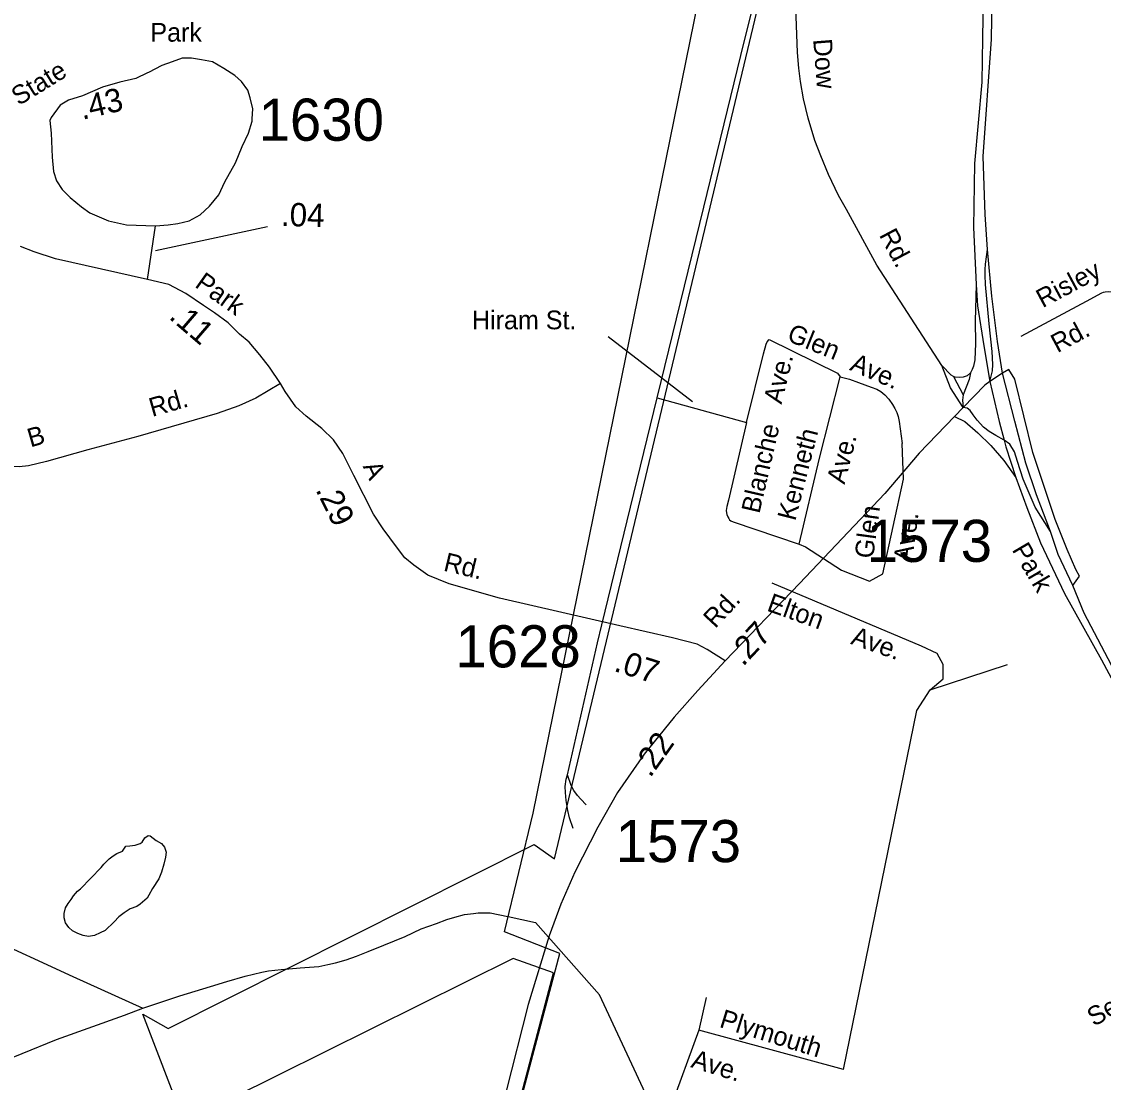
# Model space of a CAD drawing. Extents: x 1945482 to 2853149, y 66427 to 1015778.
# Drawn here: x 2329928 to 2333718, y 107724 to 111441 of the extents above; entities that cross this region are included whole.
import ezdxf

# ---------------------------------------------------------------- set-up
doc = ezdxf.new("R2010")
doc.units = 0
for name, color, linetype in [('Old_Level_10', 7, 'Continuous'), ('Old_Level_11', 7, 'Continuous'), ('Old_Level_17', 7, 'Continuous'), ('Old_Level_28', 7, 'Continuous'), ('Old_Level_32', 7, 'Continuous'), ('Old_Level_35', 7, 'Continuous'), ('Old_Level_47', 7, 'Continuous'), ('Old_Level_48', 7, 'Continuous'), ('Old_Level_49', 7, 'Continuous'), ('Old_Level_6', 7, 'Continuous'), ('Old_Level_60', 7, 'Continuous'), ('Old_Level_8', 7, 'Continuous')]:
    doc.layers.add(name, color=color, linetype=linetype)

msp = doc.modelspace()

# ---------------------------------------------------------------- linework, layer by layer
at = {"layer": 'Old_Level_10'}
msp.add_lwpolyline([(2331982.4, 110338.4), (2332277.8, 110109.8)], dxfattribs=at)
at = {"layer": 'Old_Level_17'}
msp.add_lwpolyline([(2330788.8, 110722.2), (2330396.6, 110637.7)], dxfattribs=at)
at = {"layer": 'Old_Level_28'}
for points in [[(2333332.6, 113150.6), (2333310.2, 112258.9), (2333305.6, 112091.4), (2333294.8, 111382.8), (2333291.8, 111229.1), (2333265.8, 110943.9), (2333262.7, 110720.2), (2333271.7, 110519.6)], [(2333311.2, 110642.8), (2333303.9, 110765.6), (2333296.7, 110968.7), (2333325.6, 111379.7), (2333337.8, 112100.6), (2333340.9, 112257.4), (2333361.7, 113152.1)], [(2333364.6, 110209.1), (2333346.5, 110320.3), (2333327.5, 110479), (2333311.2, 110642.8)], [(2333271.7, 110519.6), (2333276.9, 110445.2), (2333298.8, 110305.3), (2333319.5, 110179.9)], [(2333532.3, 109654), (2333484, 109782.8), (2333446.4, 109894), (2333407.2, 110041.2), (2333364.6, 110209.1)], [(2333319.5, 110179.9), (2333353.2, 110039.6), (2333370, 109975.1)], [(2333370, 109975.1), (2333376.1, 109951.2), (2333411, 109843.3)], [(2333411, 109843.3), (2333449.7, 109738.6), (2333497.9, 109615.1), (2333581.2, 109437.1), (2333711.2, 109205.2), (2333796.9, 109045.6), (2333907.8, 108909.6)], [(2333610.7, 109465.3), (2333559.8, 109573.9), (2333532.3, 109654)], [(2333907.8, 108909.6), (2333795.6, 109092.5), (2333650.9, 109368.8), (2333610.7, 109465.3)]]:
    msp.add_lwpolyline(points, dxfattribs=at)
at = {"layer": 'Old_Level_32'}
for points in [[(2330735.9, 111100.4), (2330737.7, 111135.4), (2330729, 111174.5), (2330720.3, 111200.5), (2330698.7, 111230.9), (2330674.8, 111252.6), (2330635.8, 111276.5), (2330596.8, 111300.3), (2330557.7, 111306.8), (2330523.1, 111313.3), (2330490.5, 111313.3), (2330455.9, 111300.3), (2330419, 111287.3), (2330372.1, 111262.8), (2330369.1, 111261.3), (2330328, 111241.7), (2330271.6, 111228.7), (2330210.9, 111211.4), (2330141.5, 111181), (2330091.7, 111165.8), (2330063.5, 111148.4), (2330031.8, 111105.5)], [(2330031.8, 111105.5), (2330026.6, 111094.2), (2330031, 111050.8), (2330035.3, 110966.2), (2330039.6, 110916.3), (2330050.5, 110883.8), (2330070, 110853.4), (2330098.2, 110825.2), (2330137.2, 110792.6), (2330167.5, 110771), (2330232.6, 110742.7), (2330295.4, 110729.7), (2330397.3, 110725.4)], [(2330397.3, 110725.4), (2330441.9, 110729.1), (2330475.4, 110734.1), (2330514.4, 110742.7), (2330553.4, 110764.4), (2330585.9, 110794.8), (2330618.3, 110833.7), (2330640.1, 110879.4), (2330677, 110946.7), (2330700.8, 111003.1), (2330722.5, 111050.8), (2330735.5, 111092), (2330735.9, 111100.4)], [(2330369.3, 110537.3), (2330397.3, 110725.4)], [(2330369.3, 110537.3), (2330046.7, 110610.4), (2329972.2, 110634), (2329924.5, 110653.5)], [(2330834.8, 110173.3), (2330796.4, 110229.9), (2330762.6, 110273.9), (2330725.5, 110317.8), (2330691.7, 110346.5), (2330651.2, 110385.3), (2330604, 110420.8), (2330565.1, 110446.1), (2330502.7, 110488.3), (2330443.6, 110520.4), (2330369.3, 110537.3)], [(2330834.8, 110173.3), (2330748.6, 110122.3), (2330689.5, 110095.3), (2330612.5, 110068.2), (2330335.5, 109987.1), (2330159.9, 109941.2), (2330015.3, 109899.3), (2329952, 109885), (2329919, 109881.2), (2329874, 109882.7), (2329811.3, 109892.5), (2329737, 109908.7), (2329658.7, 109945.2), (2329597.9, 109979), (2329515.5, 110037.1), (2329393.9, 110157.4), (2329276.4, 110269.6), (2329227.7, 110322.3)], [(2333364.6, 110209.1), (2333319.5, 110179.9)], [(2333387, 110222.3), (2333364.6, 110209.1)], [(2333610.7, 109465.3), (2333634.4, 109498.1), (2333621.3, 109521), (2333590.3, 109591.4), (2333549.4, 109696.1), (2333470.9, 109931.6), (2333407.2, 110188.4), (2333387, 110222.3)], [(2332392.7, 109201.7), (2332329.5, 109241.2), (2332295.1, 109259.5), (2332207.9, 109281.8), (2332023.9, 109323.5), (2331602.4, 109420.8), (2331426.1, 109471.5), (2331351.2, 109501.9), (2331302.5, 109536.4), (2331270.1, 109562.8), (2331241.7, 109601.3), (2331195.1, 109664.1), (2331160.7, 109714.8), (2331091.8, 109850.6), (2331053.3, 109927.7), (2331020.2, 109976.3), (2330979.6, 110015.5), (2330924.3, 110058.8), (2330889.1, 110091.2), (2330851.3, 110145.3), (2330834.8, 110173.3)], [(2333319.5, 110179.9), (2333302.1, 110167.6), (2333226.4, 110089.2)], [(2333196, 110057.7), (2333072.8, 109929), (2332951.9, 109787.7), (2332653.2, 109471.9), (2332392.7, 109201.7)], [(2333226.4, 110089.2), (2333196, 110057.7)], [(2332392.7, 109201.7), (2332297.5, 109097.3), (2332214.4, 109004), (2332109, 108874.3), (2332015.8, 108740.5), (2331946.9, 108618.8), (2331865.9, 108460.7), (2331817.2, 108349.2), (2331776.7, 108237.7), (2331702.9, 107997.6), (2331624.7, 107688.3)]]:
    msp.add_lwpolyline(points, dxfattribs=at)
at = {"layer": 'Old_Level_35'}
for p, q in [((2332154.7, 110123.1), (2332467.6, 110036.7)), ((2332652.2, 109610.4), (2332674.2, 109600.5)), ((2331633, 108305.2), (2331727.7, 108284.4))]:
    msp.add_line(p, q, dxfattribs=at)
for points in [[(2332154.7, 110123.1), (2332317.7, 110791.3), (2332448.1, 111322.9), (2332528.9, 111653.6)], [(2333226.4, 110089.2), (2333182.5, 110158), (2333151.5, 110236.5), (2332924.1, 110587.4), (2332818, 110782.4), (2332789.4, 110832.2), (2332754.7, 110906), (2332727.8, 110971.5), (2332707.3, 111025.2), (2332683.9, 111102.7), (2332667.7, 111171), (2332656.1, 111231.6), (2332650.7, 111278.7), (2332645.9, 111332.6), (2332640.3, 111490.9), (2332634.6, 111645)], [(2333429.8, 110339), (2333658.6, 110461.6), (2333712.3, 110490.3), (2333717.8, 110492.8), (2333723.9, 110494.4), (2333735.7, 110495.2), (2333747.9, 110494.4), (2333753.3, 110491.9), (2333758.3, 110488.9), (2333766.5, 110481), (2333805, 110437.2), (2333827.4, 110409.5), (2333847.6, 110380.5), (2333860.2, 110360.6), (2333869.1, 110342.3), (2333874.2, 110330), (2333903.2, 110218.2)], [(2332467.6, 110036.7), (2332527.1, 110277.3), (2332536.6, 110311.5), (2332540.2, 110319.5), (2332546.8, 110327.3), (2332786.4, 110209.8), (2332795.8, 110196)], [(2332652.2, 109610.4), (2332723, 109911.2), (2332795.8, 110196)], [(2332795.8, 110196), (2332827.9, 110188.4), (2332860.2, 110176.6), (2332904.5, 110160.9), (2332924.5, 110153.2), (2332938.6, 110145.5), (2332952.5, 110133.6), (2332965.6, 110118.4), (2332979.1, 110099.9), (2332987.2, 110085.8), (2332994, 110071.3), (2332999.2, 110057), (2333001.8, 110040.1), (2333012.5, 109962.4)], [(2331960.7, 109327.9), (2332060.5, 109740.3), (2332154.7, 110123.1)], [(2332467.6, 110036.7), (2332404.6, 109763.8), (2332398.9, 109741.9), (2332397.5, 109734.9), (2332396.8, 109727.7), (2332397.7, 109720.2), (2332399, 109713.7), (2332401.6, 109706.5), (2332405.1, 109699.8), (2332407.6, 109695.9), (2332412, 109692.2), (2332421.3, 109688), (2332652.2, 109610.4)], [(2332674.2, 109600.5), (2332800.8, 109519.1), (2332898.3, 109480.9), (2332945, 109506.4), (2333017.1, 109837.4), (2333012.5, 109962.4)], [(2327065.6, 109538.7), (2327556.6, 109263.6), (2327779.7, 109139.8), (2327842.6, 109102.3), (2327876.2, 109082.9), (2327953.4, 109039.4), (2328035.2, 109004.5), (2328097.6, 108977.1), (2328222.4, 108926.6), (2328561.7, 108785.7), (2328893.4, 108647.2), (2329331.3, 108445.8), (2329791.7, 108240.5), (2330107.2, 108095.7), (2330352.5, 107984.3)], [(2333110.4, 109099.8), (2333157, 109138), (2333157, 109189), (2333135.8, 109227.2), (2333080.7, 109252.6), (2332557.5, 109473.4)], [(2331840.2, 108801.8), (2331945.4, 109264.8), (2331960.7, 109327.9)], [(2332807.5, 107769.3), (2333063.7, 109027.7), (2333110.4, 109099.8), (2333381.8, 109189)], [(2331860.5, 108613.9), (2331847.8, 108650.8), (2331841.6, 108676.5), (2331835.3, 108711.7), (2331832.9, 108739.5), (2331832.6, 108761.5), (2331835.6, 108786.5), (2331840.2, 108801.8)], [(2331905.5, 108696.4), (2331886.6, 108716.7), (2331875.2, 108730), (2331862.8, 108746.9), (2331852.9, 108764.6), (2331840.2, 108801.8)], [(2330352.5, 107984.3), (2330482.1, 108027.5), (2330589.8, 108060.6), (2330646.9, 108077.3), (2330711.5, 108095.9), (2330769.3, 108110.4), (2330793.1, 108114.9), (2330837.2, 108119.3), (2330903.3, 108125.8), (2330969.1, 108130.4), (2331001, 108136.9), (2331027, 108143.2), (2331065, 108153.5), (2331100.9, 108166.1), (2331142.6, 108182.5), (2331196.5, 108205), (2331272.1, 108235.9), (2331327.9, 108262.4), (2331381.6, 108280.9), (2331417.5, 108295.4), (2331445.4, 108303.4), (2331479.2, 108312), (2331511.5, 108316.2), (2331527.2, 108318.5), (2331569.2, 108318.8), (2331631.4, 108305.5), (2331633, 108305.2)], [(2332130.5, 107650.4), (2331952.4, 108030.7), (2331727.7, 108284.4)], [(2332325.8, 108021.8), (2332300.3, 107907.3), (2332199.1, 107629.7)], [(2329808.7, 107776.4), (2330049.7, 107874.9), (2330288.9, 107959.5), (2330352.5, 107984.3)], [(2332807.5, 107769.3), (2332300.3, 107907.3)]]:
    msp.add_lwpolyline(points, dxfattribs=at)
at = {"layer": 'Old_Level_47'}
msp.add_line((2333193.1, 110197.8), (2333226.4, 110133.1), dxfattribs=at)
for points in [[(2333319.5, 110179.9), (2333328.8, 110217.2), (2333330.1, 110239.3), (2333328.2, 110285), (2333318.1, 110382.6), (2333304.2, 110519.6), (2333303.5, 110553.2), (2333303.5, 110572.2), (2333304.2, 110591.9), (2333311.2, 110642.8)], [(2333271.7, 110519.6), (2333268, 110391.5), (2333269.7, 110313.4), (2333267, 110255.9), (2333262.7, 110233.8), (2333258.4, 110222.1), (2333252.3, 110210.5)], [(2333193.1, 110197.8), (2333184.1, 110201.9), (2333151.5, 110236.5)], [(2333252.3, 110210.5), (2333240, 110200.6), (2333226.5, 110195.1), (2333212.4, 110194.5), (2333198.9, 110195.1), (2333193.1, 110197.8)], [(2333252.3, 110210.5), (2333247.2, 110186.9), (2333226.4, 110133.1)], [(2333226.4, 110133.1), (2333224.7, 110114.6), (2333226.4, 110089.2)], [(2333196, 110057.7), (2333232, 110039.6), (2333277.5, 110000.3), (2333322.9, 109956.1), (2333369.4, 109903.1), (2333411, 109843.3)], [(2333370, 109975.1), (2333341.3, 109991.5), (2333317.6, 110005), (2333297.4, 110019.6), (2333276, 110044.4), (2333262.1, 110063.6), (2333251.4, 110078.7), (2333240.1, 110086.2), (2333226.4, 110089.2)], [(2333532.3, 109654), (2333478.5, 109739.4), (2333436.9, 109838.4), (2333416.6, 109900.3), (2333406.5, 109934.1), (2333389.6, 109961.1), (2333370, 109975.1)]]:
    msp.add_lwpolyline(points, dxfattribs=at)
at = {"layer": 'Old_Level_48'}
msp.add_lwpolyline([(2331143, 105650.7), (2331813.7, 108175.7), (2331620.1, 108251.3), (2331719.7, 108667.4), (2332524.3, 112625.8)], dxfattribs=at)
at = {"layer": 'Old_Level_49'}
for points in [[(2330352.2, 107963.5), (2330441, 107913.5), (2331723.1, 108557.6), (2331795.2, 108507.7), (2332821.9, 112811.2), (2334428.6, 113377.6), (2334989.1, 113572)], [(2331143, 105650.7), (2331791, 108107.9), (2331649.5, 108157.8), (2330497.9, 107585.9), (2330352.2, 107963.5)]]:
    msp.add_lwpolyline(points, dxfattribs=at)
at = {"layer": 'Old_Level_60'}
msp.add_lwpolyline([(2330162, 108235.3), (2330143.2, 108238.6), (2330125, 108245.6), (2330106.7, 108254.9), (2330093.7, 108267), (2330081.2, 108283.8), (2330077, 108300.5), (2330076.5, 108315.6), (2330082.2, 108335.3), (2330091.2, 108350.5), (2330101, 108365.5), (2330110, 108377.6), (2330124, 108393.8), (2330134, 108402.9), (2330206.2, 108477.3), (2330216.5, 108489), (2330235.2, 108507.6), (2330248.5, 108518.1), (2330261, 108526.3), (2330281.5, 108534.8), (2330293.5, 108551.6), (2330306.7, 108553.4), (2330326, 108555.4), (2330343.5, 108560.8), (2330350.7, 108566.2), (2330359.7, 108581.5), (2330371.7, 108589.3), (2330378.7, 108588.3), (2330399.2, 108572.1), (2330418, 108560.9), (2330428.5, 108549), (2330434.5, 108530.7), (2330432.5, 108513.7), (2330426.2, 108488.5), (2330417.5, 108461.3), (2330408.7, 108438), (2330386, 108403.5), (2330373.5, 108380), (2330367.5, 108369.7), (2330343.7, 108349), (2330331.5, 108340.4), (2330308.7, 108331.9), (2330287.7, 108318.3), (2330268.7, 108303.8), (2330252.7, 108286.4), (2330221, 108256.9), (2330203, 108247.8), (2330182.7, 108239.1), (2330162, 108235.3)], dxfattribs=at)

# ---------------------------------------------------------------- texts
at = {"layer": 'Old_Level_10'}
for s, rotation, p in [('Dow', 274.58, (2332700.9, 111378.9)), ('Rd.', 298.0005, (2332930.7, 110693.7)), ('Risley ', 28.1844, (2333504.8, 110436.5)), ('Glen ', 337.8745, (2332605.6, 110324.2)), ('Rd.', 28.1844, (2333556.4, 110279.2)), ('Ave.', 76.1271, (2332589.9, 110098.6)), ('Ave.', 336.6384, (2332825.9, 110221.4)), ('Blanche', 76.9872, (2332512.5, 109714.8)), ('Kenneth', 75.665, (2332638.2, 109689.1)), ('Ave.', 75.665, (2332810.8, 109817.8)), ('Glen', 82.2373, (2332910.6, 109557.3)), ('Ave.', 82.2373, (2333047, 109544.4)), ('Elton', 340.3222, (2332535.4, 109378)), ('Ave.', 340.6763, (2332829.5, 109261.4)), ('Settlers', 29.6256, (2333684.6, 107918.5)), ('Plymouth', 342.8158, (2332369.3, 107918.9)), ('Ave.', 342.8158, (2332269.6, 107778))]:
    msp.add_text(s, height=65.62, rotation=rotation, dxfattribs=at).set_placement(p)
msp.add_text('Hiram St.', height=65.62, dxfattribs=at).set_placement((2331505.9, 110363.2))
at = {"layer": 'Old_Level_11'}
msp.add_text('Park', height=65.62, dxfattribs=at).set_placement((2330379.1, 111371))
for s, height, rotation, p in [('State ', 65.62, 31.6269, (2329917.8, 111145.1)), ('Park', 65.62, 324.6291, (2330531.3, 110513.7)), ('Rd.', 65.62, 15.9831, (2330385.2, 110056)), ('B', 65.6, 15.9574, (2329958.9, 109949)), ('A', 65.6, 295.3601, (2331122.5, 109882.7)), ('Rd.', 65.62, 346.5491, (2331402.8, 109517.9)), ('Rd.', 65.62, 47.0058, (2332357.7, 109312.4))]:
    msp.add_text(s, height=height, rotation=rotation, dxfattribs=at).set_placement(p)
at = {"layer": 'Old_Level_17'}
for s, rotation, p in [('.43', 13.0039, (2330140.5, 111097.1)), ('.04', 358.3834, (2330835.7, 110725.3)), ('.11', 319.3253, (2330440.7, 110402.9)), ('.29', 296.5475, (2330956.4, 109801.1)), ('.27', 46.8463, (2332455.4, 109179.3)), ('.07', 342.2866, (2331999.6, 109166.6)), ('.22', 54.8405, (2332130.2, 108789.2))]:
    msp.add_text(s, height=82.02, rotation=rotation, dxfattribs=at).set_placement(p)
at = {"layer": 'Old_Level_6'}
msp.add_text('Park', height=65.62, rotation=300.3569, dxfattribs=at).set_placement((2333395.8, 109591))
at = {"layer": 'Old_Level_8'}
for s, p in [('1630', (2330758.1, 111023.8)), ('1573', (2332888.5, 109548)), ('1628', (2331447.7, 109178.4)), ('1573', (2332009.2, 108495.9))]:
    msp.add_text(s, height=147.64, dxfattribs=at).set_placement(p)

doc.saveas('drawing.dxf')
